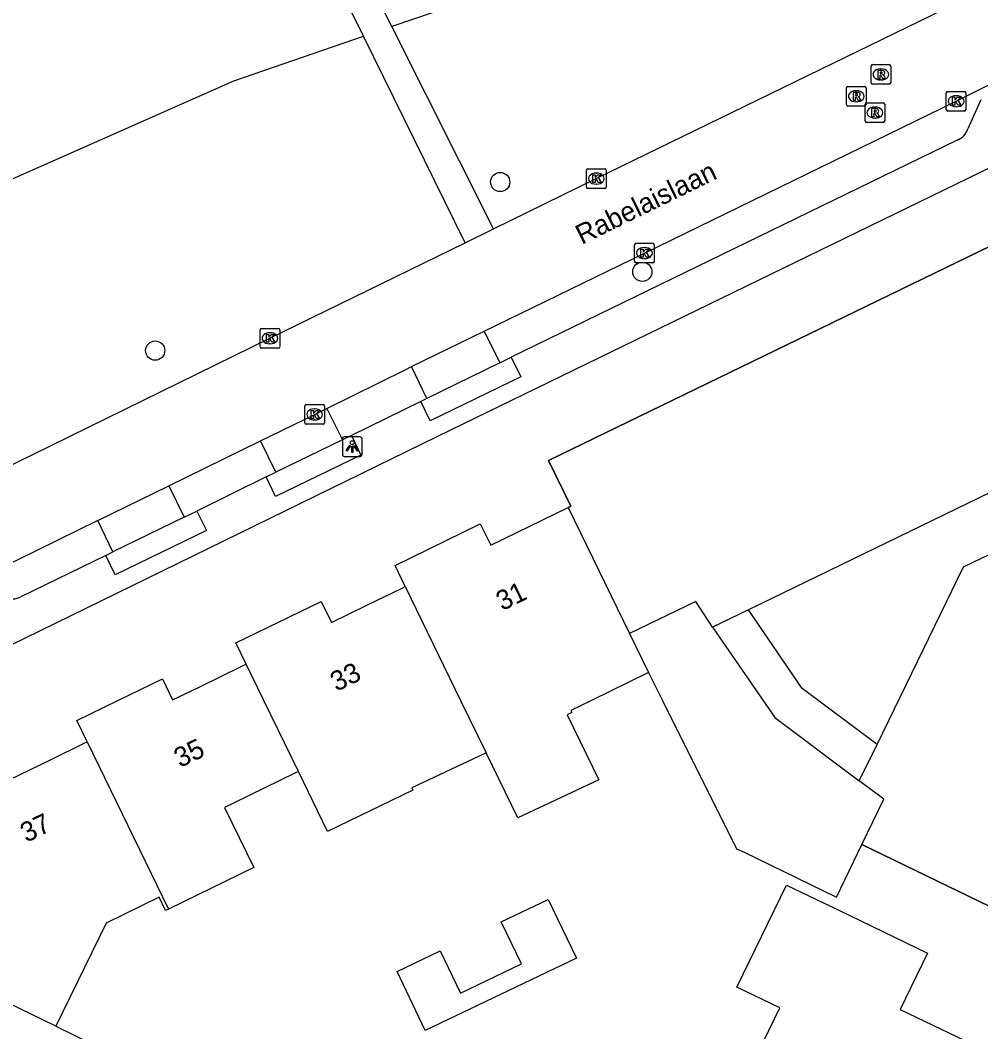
# Model space of a CAD drawing. Extents: x 160457 to 162082, y 388340 to 389736.
# Drawn here: x 160653.5 to 160702.3, y 388983.2 to 389034.6 of the extents above; entities that cross this region are included whole.
import ezdxf

# ---------------------------------------------------------------- set-up
doc = ezdxf.new("R2010")
doc.units = 0
for name, color, linetype in [('IMGEO_Boom', 7, 'Continuous'), ('IMGEO_Groenvoorziening', 7, 'Continuous'), ('IMGEO_Kolk', 7, 'Continuous'), ('IMGEO_Lichtpunt', 7, 'Continuous'), ('IMGEO_Openbare_ruimte_label', 7, 'Continuous'), ('IMGEO_Pand', 7, 'Continuous'), ('IMGEO_Pand_nummerreeks', 7, 'Continuous'), ('IMGEO_Pand_overbouw', 7, 'Continuous'), ('IMGEO_Parkeervlak_open', 7, 'Continuous'), ('IMGEO_Rijbaan_lokaal_gesloten', 7, 'Continuous'), ('IMGEO_Rioolput', 7, 'Continuous'), ('IMGEO_Voetpad_halfverhard', 7, 'Continuous'), ('IMGEO_Voetpad_open', 7, 'Continuous')]:
    doc.layers.add(name, color=color, linetype=linetype)

msp = doc.modelspace()

# ---------------------------------------------------------------- linework, layer by layer
at = {"layer": 'IMGEO_Boom'}
for centre in [(160677.861, 389026.336), (160685.078, 389021.776), (160660.335, 389017.771)]:
    msp.add_circle(centre, 0.489, dxfattribs=at)
at = {"layer": 'IMGEO_Groenvoorziening'}
for points in [[(160699.042, 389039.553), (160678.648, 389036.386), (160672.353, 389034.231)], [(160597.772, 388958.192), (160606.586, 388954.397), (160624.706, 388996.485), (160636.655, 389019.233), (160664.334, 389031.485), (160670.922, 389033.741)]]:
    msp.add_lwpolyline(points, dxfattribs=at)
at = {"layer": 'IMGEO_Kolk'}
for p, q in [((160700.519, 389030.016), (160700.519, 389030.868)), ((160700.594, 389030.942), (160701.446, 389030.942)), ((160701.52, 389030.868), (160701.52, 389030.016)), ((160701.007, 389030.722), (160701.032, 389030.722)), ((160701.446, 389029.942), (160700.594, 389029.942)), ((160701.03, 389030.162), (160701.005, 389030.162)), ((160682.242, 389026.083), (160682.242, 389026.935)), ((160682.317, 389027.009), (160683.169, 389027.009)), ((160682.73, 389026.789), (160682.755, 389026.789)), ((160683.243, 389026.935), (160683.243, 389026.083)), ((160682.753, 389026.229), (160682.728, 389026.229)), ((160683.169, 389026.009), (160682.317, 389026.009)), ((160684.686, 389022.3), (160684.686, 389023.152)), ((160684.761, 389023.226), (160685.613, 389023.226)), ((160685.687, 389023.152), (160685.687, 389022.3)), ((160685.174, 389023.006), (160685.199, 389023.006)), ((160685.613, 389022.226), (160684.761, 389022.226)), ((160685.197, 389022.446), (160685.172, 389022.446)), ((160665.662, 389017.971), (160665.662, 389018.823)), ((160665.737, 389018.897), (160666.589, 389018.897)), ((160666.15, 389018.677), (160666.175, 389018.677)), ((160666.663, 389018.823), (160666.663, 389017.971)), ((160666.589, 389017.897), (160665.737, 389017.897)), ((160666.173, 389018.117), (160666.148, 389018.117)), ((160667.934, 389014.101), (160667.934, 389014.953)), ((160668.009, 389015.027), (160668.861, 389015.027)), ((160668.422, 389014.807), (160668.447, 389014.807)), ((160668.935, 389014.953), (160668.935, 389014.101)), ((160668.861, 389014.027), (160668.009, 389014.027)), ((160668.445, 389014.247), (160668.42, 389014.247))]:
    msp.add_line(p, q, dxfattribs=at)
for points in [[(160700.519, 389030.016), (160700.519, 389030.868)], [(160700.594, 389030.942), (160701.446, 389030.942)], [(160701.52, 389030.868), (160701.52, 389030.016)], [(160700.84, 389030.642), (160700.963, 389030.642), (160700.963, 389030.491), (160701.093, 389030.642), (160701.257, 389030.642), (160701.111, 389030.491), (160701.264, 389030.242), (160701.112, 389030.242), (160701.027, 389030.406), (160700.963, 389030.339), (160700.963, 389030.242), (160700.84, 389030.242), (160700.84, 389030.642)], [(160701.446, 389029.942), (160700.594, 389029.942)], [(160682.242, 389026.083), (160682.242, 389026.935)], [(160682.317, 389027.009), (160683.169, 389027.009)], [(160682.563, 389026.709), (160682.686, 389026.709), (160682.686, 389026.558), (160682.816, 389026.709), (160682.98, 389026.709), (160682.834, 389026.558), (160682.987, 389026.309), (160682.835, 389026.309), (160682.75, 389026.473), (160682.686, 389026.406), (160682.686, 389026.309), (160682.563, 389026.309), (160682.563, 389026.709)], [(160683.243, 389026.935), (160683.243, 389026.083)], [(160683.169, 389026.009), (160682.317, 389026.009)], [(160684.686, 389022.3), (160684.686, 389023.152)], [(160684.761, 389023.226), (160685.613, 389023.226)], [(160685.687, 389023.152), (160685.687, 389022.3)], [(160685.007, 389022.926), (160685.13, 389022.926), (160685.13, 389022.775), (160685.26, 389022.926), (160685.424, 389022.926), (160685.278, 389022.775), (160685.431, 389022.526), (160685.279, 389022.526), (160685.194, 389022.69), (160685.13, 389022.623), (160685.13, 389022.526), (160685.007, 389022.526), (160685.007, 389022.926)], [(160685.613, 389022.226), (160684.761, 389022.226)], [(160665.662, 389017.971), (160665.662, 389018.823)], [(160665.737, 389018.897), (160666.589, 389018.897)], [(160665.983, 389018.597), (160666.106, 389018.597), (160666.106, 389018.446), (160666.236, 389018.597), (160666.4, 389018.597), (160666.254, 389018.446), (160666.407, 389018.197), (160666.255, 389018.197), (160666.17, 389018.361), (160666.106, 389018.294), (160666.106, 389018.197), (160665.983, 389018.197), (160665.983, 389018.597)], [(160666.663, 389018.823), (160666.663, 389017.971)], [(160666.589, 389017.897), (160665.737, 389017.897)], [(160667.934, 389014.101), (160667.934, 389014.953)], [(160668.009, 389015.027), (160668.861, 389015.027)], [(160668.935, 389014.953), (160668.935, 389014.101)], [(160668.255, 389014.727), (160668.378, 389014.727), (160668.378, 389014.576), (160668.508, 389014.727), (160668.672, 389014.727), (160668.526, 389014.576), (160668.679, 389014.327), (160668.527, 389014.327), (160668.442, 389014.491), (160668.378, 389014.424), (160668.378, 389014.327), (160668.255, 389014.327), (160668.255, 389014.727)], [(160668.861, 389014.027), (160668.009, 389014.027)]]:
    msp.add_lwpolyline(points, dxfattribs=at)
for centre, start, end in [((160700.596, 389030.866), 91.552, 178.448), ((160700.596, 389030.866), 91.552, 178.448), ((160701.444, 389030.866), 1.552, 88.448), ((160701.444, 389030.866), 1.552, 88.448), ((160700.596, 389030.018), 181.552, 268.448), ((160700.596, 389030.018), 181.552, 268.448), ((160701.444, 389030.018), 271.552, 358.448), ((160701.444, 389030.018), 271.552, 358.448), ((160682.319, 389026.933), 91.552, 178.448), ((160682.319, 389026.933), 91.552, 178.448), ((160683.167, 389026.933), 1.552, 88.448), ((160683.167, 389026.933), 1.552, 88.448), ((160682.319, 389026.085), 181.552, 268.448), ((160682.319, 389026.085), 181.552, 268.448), ((160683.167, 389026.085), 271.552, 358.448), ((160683.167, 389026.085), 271.552, 358.448), ((160684.763, 389023.15), 91.552, 178.448), ((160684.763, 389023.15), 91.552, 178.448), ((160685.611, 389023.15), 1.552, 88.448), ((160685.611, 389023.15), 1.552, 88.448), ((160684.763, 389022.302), 181.552, 268.448), ((160684.763, 389022.302), 181.552, 268.448), ((160685.611, 389022.302), 271.552, 358.448), ((160685.611, 389022.302), 271.552, 358.448), ((160665.739, 389018.821), 91.552, 178.448), ((160665.739, 389018.821), 91.552, 178.448), ((160666.587, 389018.821), 1.552, 88.448), ((160666.587, 389018.821), 1.552, 88.448), ((160665.739, 389017.973), 181.552, 268.448), ((160665.739, 389017.973), 181.552, 268.448), ((160666.587, 389017.973), 271.552, 358.448), ((160666.587, 389017.973), 271.552, 358.448), ((160668.011, 389014.951), 91.552, 178.448), ((160668.011, 389014.951), 91.552, 178.448), ((160668.859, 389014.951), 1.552, 88.448), ((160668.859, 389014.951), 1.552, 88.448), ((160668.011, 389014.103), 181.552, 268.448), ((160668.011, 389014.103), 181.552, 268.448), ((160668.859, 389014.103), 271.552, 358.448), ((160668.859, 389014.103), 271.552, 358.448)]:
    msp.add_arc(centre, 0.0765, start, end, dxfattribs=at)
for centre, major_axis, ratio, start_param, end_param in [((160701.006, 389030.442), (-0.387, 0.002), 0.722429, 4.712389, 7.853982), ((160701.031, 389030.442), (-0.39, 0.002), 0.717154, 1.570796, 4.712389), ((160682.729, 389026.509), (-0.387, 0.002), 0.722429, 4.712389, 7.853982), ((160682.754, 389026.509), (-0.39, 0.002), 0.717154, 1.570796, 4.712389), ((160685.173, 389022.726), (-0.387, 0.002), 0.722429, 4.712389, 7.853982), ((160685.198, 389022.726), (-0.39, 0.002), 0.717154, 1.570796, 4.712389), ((160666.149, 389018.397), (-0.387, 0.002), 0.722429, 4.712389, 7.853982), ((160666.174, 389018.397), (-0.39, 0.002), 0.717154, 1.570796, 4.712389), ((160668.421, 389014.527), (-0.387, 0.002), 0.722429, 4.712389, 7.853982), ((160668.446, 389014.527), (-0.39, 0.002), 0.717154, 1.570796, 4.712389)]:
    msp.add_ellipse(centre, major_axis=major_axis, ratio=ratio, start_param=start_param, end_param=end_param, dxfattribs=at)
at = {"layer": 'IMGEO_Lichtpunt'}
for p, q in [((160669.846, 389013.294), (160669.846, 389012.487)), ((160669.846, 389013.294), (160669.846, 389012.487)), ((160670.748, 389013.389), (160669.94, 389013.389)), ((160670.748, 389013.389), (160669.94, 389013.389)), ((160670.842, 389012.487), (160670.842, 389013.294)), ((160670.842, 389012.487), (160670.842, 389013.294)), ((160669.94, 389012.393), (160670.748, 389012.393)), ((160669.94, 389012.393), (160670.748, 389012.393))]:
    msp.add_line(p, q, dxfattribs=at)
for points in [[(160670.22, 389012.958), (160670.259, 389012.93), (160670.071, 389012.668), (160670.033, 389012.695), (160670.22, 389012.958)], [(160670.322, 389012.91), (160670.369, 389012.91), (160670.369, 389012.588), (160670.322, 389012.588), (160670.322, 389012.91)], [(160670.432, 389012.93), (160670.47, 389012.957), (160670.657, 389012.695), (160670.618, 389012.667), (160670.432, 389012.93)]]:
    msp.add_lwpolyline(points, dxfattribs=at)
msp.add_circle((160670.345, 389013.092), 0.0994, dxfattribs=at)
for centre, start, end in [((160669.94, 389013.294), 90, 180), ((160669.94, 389013.294), 90, 180), ((160670.748, 389013.294), 0, 90), ((160670.748, 389013.294), 0, 90), ((160669.94, 389012.487), 180, 270), ((160669.94, 389012.487), 180, 270), ((160670.748, 389012.487), 270, 0), ((160670.748, 389012.487), 270, 360)]:
    msp.add_arc(centre, 0.0946, start, end, dxfattribs=at)
at = {"layer": 'IMGEO_Pand'}
for points in [[(160681.311, 389009.806), (160681.445, 389009.872), (160680.32, 389012.188), (160708.539, 389025.895), (160717.865, 389006.688), (160712.515, 389004.079), (160712.208, 389003.41)], [(160710.81, 389000.549), (160710.543, 389000), (160704.929, 388988.463), (160696.232, 388992.673), (160697.352, 388994.987), (160696.098, 388995.905), (160697.002, 388997.764), (160701.389, 389006.781), (160703.963, 389008.022), (160702.742, 389010.556), (160690.481, 389004.601), (160688.649, 389003.711), (160687.793, 389005.025), (160684.429, 389003.39)], [(160673.039, 389005.779), (160672.516, 389006.856), (160676.85, 389008.967), (160677.377, 389007.887), (160681.311, 389009.806)], [(160681.311, 389009.806), (160684.429, 389003.39)], [(160664.96, 389001.844), (160664.437, 389002.92), (160668.768, 389005.03), (160669.292, 389003.954), (160671.09, 389004.83), (160672.888, 389005.706), (160673.039, 389005.779)], [(160673.039, 389005.779), (160675.845, 389000), (160677.143, 388997.327)], [(160684.429, 389003.39), (160685.392, 389001.409), (160682.501, 389000), (160681.444, 388999.485), (160681.496, 388999.377), (160681.263, 388999.267), (160682.873, 388995.963), (160678.759, 388994.027), (160677.143, 388997.327)], [(160656.88, 388997.894), (160656.35, 388998.982), (160658.44, 389000), (160660.697, 389001.099), (160661.221, 389000.023), (160662.562, 389000.676), (160664.808, 389001.77), (160664.96, 389001.844)], [(160667.611, 388996.387), (160665.856, 389000), (160664.96, 389001.844)], [(160649.805, 388986.098), (160651.436, 388989.507), (160649.195, 388994.164), (160655.044, 388997.003), (160656.726, 388997.819), (160656.88, 388997.894)], [(160656.88, 388997.894), (160661.018, 388989.399)], [(160677.143, 388997.327), (160677.049, 388997.283), (160675.92, 388996.752), (160673.367, 388995.55), (160673.42, 388995.442), (160669.095, 388993.334), (160667.611, 388996.387)], [(160667.611, 388996.387), (160667.455, 388996.311), (160664.308, 388994.778), (160663.857, 388994.558), (160665.343, 388991.507), (160661.018, 388989.399)], [(160690.683, 388981.522), (160692.066, 388984.371), (160689.882, 388985.431), (160692.398, 388990.616), (160695.058, 388989.332), (160699.56, 388987.157), (160698.173, 388984.287), (160702.701, 388982.118), (160700.889, 388978.355), (160700.321, 388978.629), (160699.595, 388977.124)], [(160661.018, 388989.399), (160660.865, 388989.325), (160660.536, 388989.999), (160657.84, 388988.685), (160655.28, 388983.447)], [(160674.049, 388983.233), (160672.622, 388986.218), (160674.817, 388987.267), (160675.84, 388985.127), (160678.935, 388986.606), (160677.911, 388988.747), (160680.303, 388989.89), (160681.73, 388986.905), (160674.049, 388983.233)], [(160655.28, 388983.447), (160649.805, 388986.098)], [(160655.28, 388983.447), (160658.245, 388981.998), (160654.32, 388973.876)]]:
    msp.add_lwpolyline(points, dxfattribs=at)
at = {"layer": 'IMGEO_Pand_overbouw'}
for points in [[(160684.429, 389003.39), (160685.392, 389001.409), (160686.098, 389000), (160689.872, 388992.464), (160690.248, 388992.282), (160694.941, 388990.006), (160696.232, 388992.673), (160704.929, 388988.463), (160710.543, 389000), (160710.81, 389000.549), (160710.52, 389000.682), (160710.382, 389000.382), (160709.341, 389002.516), (160712.043, 389003.818), (160711.916, 389003.546), (160712.208, 389003.41), (160712.515, 389004.079), (160717.865, 389006.688), (160708.539, 389025.895), (160680.32, 389012.188), (160681.445, 389009.872), (160681.311, 389009.806)], [(160688.649, 389003.711), (160691.804, 388999.127), (160696.098, 388995.905), (160697.002, 388997.764), (160693.202, 389000.599), (160690.481, 389004.601)]]:
    msp.add_lwpolyline(points, close=True, dxfattribs=at)
at = {"layer": 'IMGEO_Parkeervlak_open'}
for points in [[(160677.049, 389018.758), (160677.836, 389017.143)], [(160674.141, 389015.342), (160673.354, 389016.955)], [(160669.054, 389014.834), (160669.845, 389013.229)], [(160666.458, 389011.587), (160665.679, 389013.179)], [(160661.027, 389010.901), (160661.809, 389009.304)], [(160658.19, 389007.544), (160657.413, 389009.132)]]:
    msp.add_lwpolyline(points, dxfattribs=at)
at = {"layer": 'IMGEO_Rijbaan_lokaal_gesloten'}
for points in [[(160677.522, 389023.953), (160682.743, 389026.507), (160701.076, 389035.437)], [(160677.049, 389018.758), (160685.186, 389022.728), (160701.02, 389030.443), (160703.094, 389031.478)], [(160676.085, 389023.25), (160677.522, 389023.953)], [(160648.994, 389010.023), (160649.541, 389010.262), (160666.163, 389018.396), (160676.085, 389023.25)], [(160673.354, 389016.955), (160677.049, 389018.758)], [(160669.054, 389014.834), (160673.065, 389016.814), (160673.354, 389016.955)], [(160665.679, 389013.179), (160668.435, 389014.528), (160669.054, 389014.834)], [(160661.027, 389010.901), (160665.679, 389013.179)], [(160657.413, 389009.132), (160661.027, 389010.901)], [(160657.413, 389009.132), (160651.2, 389006.091), (160650.975, 389005.988)]]:
    msp.add_lwpolyline(points, dxfattribs=at)
at = {"layer": 'IMGEO_Rioolput'}
for p, q in [((160696.773, 389032.304), (160697.625, 389032.304)), ((160696.698, 389031.378), (160696.698, 389032.23)), ((160697.186, 389032.084), (160697.211, 389032.084)), ((160697.699, 389032.23), (160697.699, 389031.378)), ((160697.625, 389031.304), (160696.773, 389031.304)), ((160697.209, 389031.524), (160697.184, 389031.524)), ((160695.445, 389030.267), (160695.445, 389031.119)), ((160695.52, 389031.193), (160696.372, 389031.193)), ((160695.933, 389030.973), (160695.958, 389030.973)), ((160696.446, 389031.119), (160696.446, 389030.267)), ((160695.956, 389030.413), (160695.931, 389030.413)), ((160696.392, 389029.44), (160696.392, 389030.292)), ((160696.467, 389030.366), (160697.319, 389030.366)), ((160697.393, 389030.292), (160697.393, 389029.44)), ((160696.372, 389030.193), (160695.52, 389030.193)), ((160696.88, 389030.146), (160696.905, 389030.146)), ((160697.319, 389029.366), (160696.467, 389029.366)), ((160696.903, 389029.586), (160696.878, 389029.586))]:
    msp.add_line(p, q, dxfattribs=at)
for points in [[(160696.773, 389032.304), (160697.625, 389032.304)], [(160696.698, 389031.378), (160696.698, 389032.23)], [(160697.287, 389032.002), (160697.035, 389032.004), (160697.035, 389031.604)], [(160697.035, 389031.604), (160697.159, 389031.604), (160697.159, 389031.766), (160697.17, 389031.766)], [(160697.213, 389031.923), (160697.159, 389031.923), (160697.159, 389031.842)], [(160697.159, 389031.842), (160697.211, 389031.842)], [(160697.699, 389032.23), (160697.699, 389031.378)], [(160697.625, 389031.304), (160696.773, 389031.304)], [(160697.217, 389031.737), (160697.288, 389031.604), (160697.428, 389031.604), (160697.363, 389031.73)], [(160695.445, 389030.267), (160695.445, 389031.119)], [(160695.52, 389031.193), (160696.372, 389031.193)], [(160696.034, 389030.891), (160695.782, 389030.893), (160695.782, 389030.493)], [(160695.96, 389030.812), (160695.906, 389030.812), (160695.906, 389030.731)], [(160696.446, 389031.119), (160696.446, 389030.267)], [(160695.782, 389030.493), (160695.906, 389030.493), (160695.906, 389030.655), (160695.917, 389030.655)], [(160695.906, 389030.731), (160695.958, 389030.731)], [(160695.964, 389030.626), (160696.035, 389030.493), (160696.175, 389030.493), (160696.11, 389030.619)], [(160696.392, 389029.44), (160696.392, 389030.292)], [(160696.467, 389030.366), (160697.319, 389030.366)], [(160697.393, 389030.292), (160697.393, 389029.44)], [(160696.372, 389030.193), (160695.52, 389030.193)], [(160696.981, 389030.064), (160696.729, 389030.066), (160696.729, 389029.666)], [(160696.729, 389029.666), (160696.853, 389029.666), (160696.853, 389029.828), (160696.864, 389029.828)], [(160696.907, 389029.985), (160696.853, 389029.985), (160696.853, 389029.904)], [(160696.853, 389029.904), (160696.905, 389029.904)], [(160696.911, 389029.799), (160696.982, 389029.666), (160697.122, 389029.666), (160697.057, 389029.792)], [(160697.319, 389029.366), (160696.467, 389029.366)]]:
    msp.add_lwpolyline(points, dxfattribs=at)
for centre, radius, start, end in [((160696.775, 389032.228), 0.0765, 91.552, 178.448), ((160696.775, 389032.228), 0.0765, 91.552, 178.448), ((160697.623, 389032.228), 0.0765, 1.552, 88.448), ((160697.623, 389032.228), 0.0765, 1.552, 88.448), ((160697.169, 389031.713), 0.0533, 26.0293, 88.6989), ((160697.195, 389032.031), 0.19, 274.7715, 282.9687), ((160697.219, 389031.827), 0.0964, 77.0061, 93.1865), ((160697.233, 389031.884), 0.0378, 276.6634, 79.6772), ((160697.286, 389031.892), 0.109, 350.3612, 89.416), ((160697.284, 389031.892), 0.112, 277.5842, 350.9817), ((160697.268, 389031.677), 0.108, 29.5134, 73.7905), ((160696.775, 389031.38), 0.0765, 181.552, 268.448), ((160696.775, 389031.38), 0.0765, 181.552, 268.448), ((160697.623, 389031.38), 0.0765, 271.552, 358.448), ((160697.623, 389031.38), 0.0765, 271.552, 358.448), ((160695.522, 389031.117), 0.0765, 91.552, 178.448), ((160695.522, 389031.117), 0.0765, 91.552, 178.448), ((160695.942, 389030.92), 0.19, 274.7715, 282.9687), ((160695.966, 389030.716), 0.0964, 77.0061, 93.1865), ((160695.98, 389030.773), 0.0378, 276.6634, 79.6772), ((160696.033, 389030.781), 0.109, 350.3612, 89.416), ((160696.031, 389030.781), 0.112, 277.5842, 350.9817), ((160696.37, 389031.117), 0.0765, 1.552, 88.448), ((160696.37, 389031.117), 0.0765, 1.552, 88.448), ((160695.522, 389030.269), 0.0765, 181.552, 268.448), ((160695.522, 389030.269), 0.0765, 181.552, 268.448), ((160695.916, 389030.602), 0.0533, 26.0293, 88.6989), ((160696.015, 389030.566), 0.108, 29.5134, 73.7905), ((160696.37, 389030.269), 0.0765, 271.552, 358.448), ((160696.37, 389030.269), 0.0765, 271.552, 358.448), ((160696.469, 389030.29), 0.0765, 91.552, 178.448), ((160696.469, 389030.29), 0.0765, 91.552, 178.448), ((160697.317, 389030.29), 0.0765, 1.552, 88.448), ((160697.317, 389030.29), 0.0765, 1.552, 88.448), ((160696.863, 389029.775), 0.0533, 26.0293, 88.6989), ((160696.889, 389030.093), 0.19, 274.7715, 282.9687), ((160696.913, 389029.889), 0.0964, 77.0061, 93.1865), ((160696.927, 389029.946), 0.0378, 276.6634, 79.6772), ((160696.98, 389029.954), 0.109, 350.3612, 89.416), ((160696.978, 389029.954), 0.112, 277.5842, 350.9817), ((160696.962, 389029.739), 0.108, 29.5134, 73.7905), ((160696.469, 389029.442), 0.0765, 181.552, 268.448), ((160696.469, 389029.442), 0.0765, 181.552, 268.448), ((160697.317, 389029.442), 0.0765, 271.552, 358.448), ((160697.317, 389029.442), 0.0765, 271.552, 358.448)]:
    msp.add_arc(centre, radius, start, end, dxfattribs=at)
for centre, major_axis, ratio, start_param, end_param in [((160697.185, 389031.804), (-0.387, 0.002), 0.722429, 4.712389, 7.853982), ((160697.21, 389031.804), (-0.39, 0.002), 0.717154, 1.570796, 4.712389), ((160695.932, 389030.693), (-0.387, 0.002), 0.722429, 4.712389, 7.853982), ((160695.957, 389030.693), (-0.39, 0.002), 0.717154, 1.570796, 4.712389), ((160696.879, 389029.866), (-0.387, 0.002), 0.722429, 4.712389, 7.853982), ((160696.904, 389029.866), (-0.39, 0.002), 0.717154, 1.570796, 4.712389)]:
    msp.add_ellipse(centre, major_axis=major_axis, ratio=ratio, start_param=start_param, end_param=end_param, dxfattribs=at)
at = {"layer": 'IMGEO_Voetpad_halfverhard'}
for points in [[(160670.922, 389033.741), (160667.603, 389040.484), (160667.182, 389041.34)], [(160672.353, 389034.231), (160668.93, 389041.037)], [(160677.522, 389023.953), (160672.353, 389034.231)], [(160676.085, 389023.25), (160670.922, 389033.741)]]:
    msp.add_lwpolyline(points, dxfattribs=at)
at = {"layer": 'IMGEO_Voetpad_open'}
for points in [[(160702.272, 389030.518), (160701.616, 389029.041)], [(160651.38, 389002.026), (160674.691, 389013.432), (160704.8, 389028.074), (160706.578, 389028.939)], [(160701.072, 389028.47), (160678.425, 389017.43)], [(160678.425, 389017.43), (160678.907, 389016.441), (160674.306, 389014.198), (160673.824, 389015.187)], [(160677.836, 389017.143), (160678.425, 389017.43)], [(160677.836, 389017.143), (160674.141, 389015.342)], [(160674.141, 389015.342), (160673.824, 389015.187)], [(160673.824, 389015.187), (160670.3, 389013.45)], [(160670.3, 389013.45), (160670.78, 389012.46), (160666.453, 389010.362), (160665.973, 389011.352)], [(160670.3, 389013.45), (160669.845, 389013.229)], [(160669.845, 389013.229), (160666.458, 389011.587)], [(160665.973, 389011.352), (160662.454, 389009.617)], [(160665.973, 389011.352), (160666.458, 389011.587)], [(160662.454, 389009.617), (160662.935, 389008.628), (160658.308, 389006.378), (160657.827, 389007.367)], [(160661.809, 389009.304), (160658.19, 389007.544)], [(160661.809, 389009.304), (160662.454, 389009.617)], [(160657.827, 389007.367), (160653.509, 389005.261)], [(160657.827, 389007.367), (160658.19, 389007.544)]]:
    msp.add_lwpolyline(points, dxfattribs=at)
for centre, radius, start, end in [((160700.763, 389029.309), 0.895, 290.2358, 342.5385), ((160653.07, 389006.077), 0.926, 248.3255, 298.2698)]:
    msp.add_arc(centre, radius, start, end, dxfattribs=at)

# ---------------------------------------------------------------- texts
at = {"layer": 'IMGEO_Openbare_ruimte_label'}
msp.add_text('Rabelaislaan', height=1, rotation=26.0272, dxfattribs=at).set_placement((160682.002, 389023.142))
at = {"layer": 'IMGEO_Pand_nummerreeks'}
for s, rotation, p in [('31', 25.9607, (160677.961, 389004.528)), ('33', 25.9722, (160669.542, 389000.428)), ('35', 25.9722, (160661.599, 388996.558)), ('37', 25.9722, (160653.792, 388992.755))]:
    msp.add_text(s, height=1, rotation=rotation, dxfattribs=at).set_placement(p)

doc.saveas('drawing.dxf')
